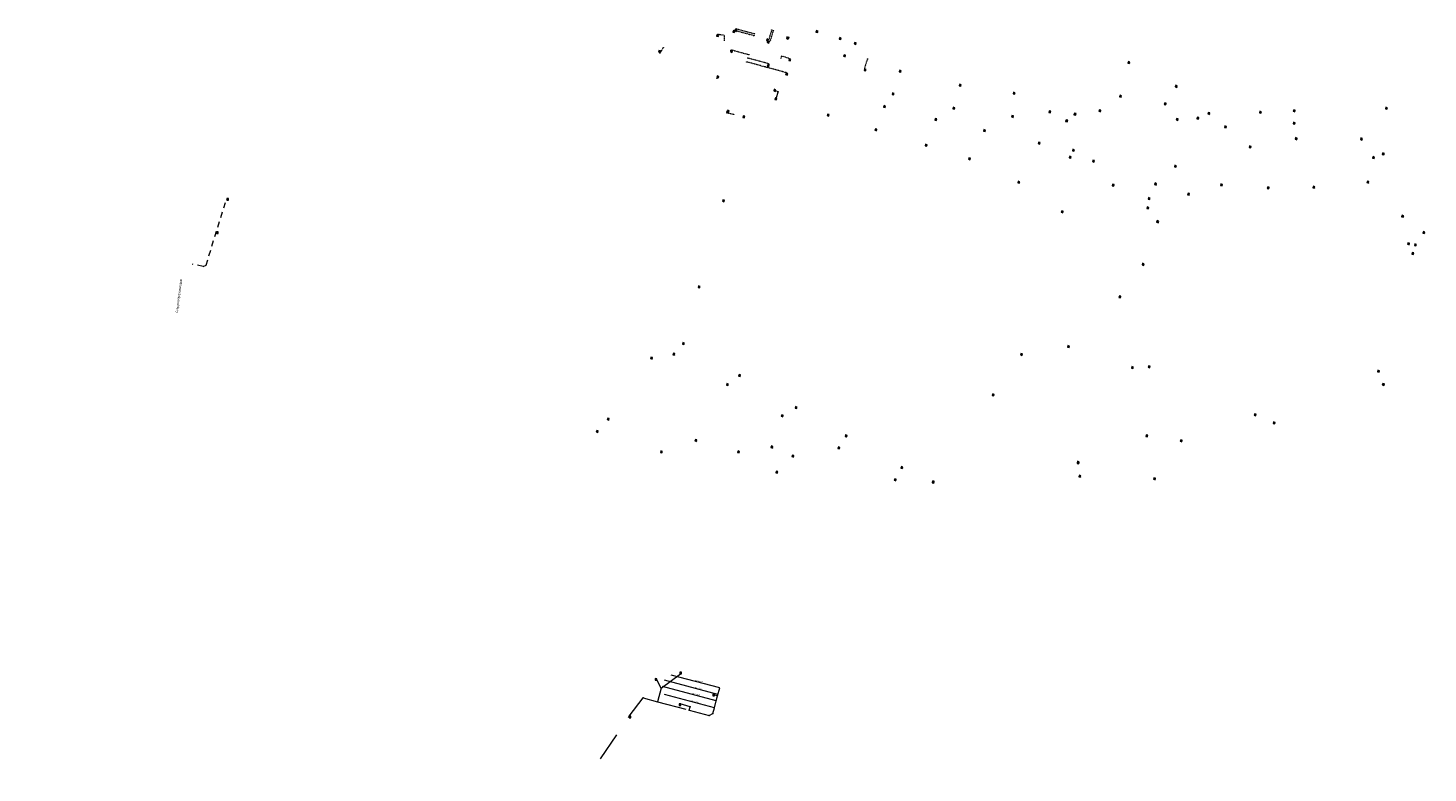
# Model space of a CAD drawing. Header units: inches. Extents: x 0 to 191500, y 0 to 342750.
# Tile 361 of 547: x 183852 to 184454, y 338209 to 338529. Entities that reach past the tile are written whole.
import ezdxf

# ---------------------------------------------------------------- set-up
doc = ezdxf.new("R2010")
doc.units = ezdxf.units.IN
doc.header["$MEASUREMENT"] = 0
doc.linetypes.add('RI-DRAINAGE', pattern=[19.2, 6, -1.8, 1.8, -1.8, 2.4, -1.8, 1.8, -1.8])
doc.linetypes.add('RI-HWA_KOLKAANSLUITING', pattern=[4.3, 2.5, -1.8])
doc.layers.get('0').update_dxf_attribs({"lineweight": 20})
for name, color, linetype, lineweight in [('ECW', 150, 'Continuous', 20), ('N-WE-RI-DRAINAGE-G', 90, 'RI-DRAINAGE', 20), ('N-WE-RI-HWA_KOLK-S', 150, 'Continuous', 20), ('N-WE-RI-HWA_KOLKAANSLUITING', 150, 'RI-HWA_KOLKAANSLUITING', 20), ('N-WE-RI-HWA_KOLKAANSLUITING_PP_125-G', 150, 'RI-HWA_KOLKAANSLUITING', 20), ('N-WE-RI-HWA_KOLKAANSLUITING_PP_160-G', 150, 'RI-HWA_KOLKAANSLUITING', 20), ('N-WE-RI-INLAAT', 7, 'Continuous', 20), ('Tekst algemeen', 7, 'Continuous', 20)]:
    doc.layers.add(name, color=color, linetype=linetype, lineweight=lineweight)
picture_1 = doc.add_image_def('image1.ecw', size_in_pixel=(220000, 285000))

# ---------------------------------------------------------------- blocks, each defined once
blk = doc.blocks.new('A$C2C270354')
h = blk.add_hatch(color=256)
h.dxf.hatch_style = 1
edge = h.paths.add_edge_path()
edge.add_arc((0, 0), 0.1, 0, 360)
blk.add_circle((0, 0), 0.1)

msp = doc.modelspace()

# ---------------------------------------------------------------- linework, layer by layer
at = {"layer": 'N-WE-RI-DRAINAGE-G', "ltscale": 5}
for p, q in [((184149.574, 338245.365, 39.087), (184128.69786, 338250.90919, 38.46181)), ((184148.05893, 338239.78207, 39.077), (184125.01539, 338245.91098, 38.61543)), ((184148.8083, 338242.58835, 39.105), (184125.83564, 338248.69301, 38.50759)), ((184147.277, 338236.834, 39.077), (184125.85189, 338242.53676, 38.75548))]:
    msp.add_line(p, q, dxfattribs=at)
at = {"layer": 'N-WE-RI-HWA_KOLK-S'}
for p, q in [((184148.47565, 338526.01159), (184148.26833, 338525.34671)), ((184148.26833, 338525.34671), (184149.14053, 338525.80427)), ((184148.47565, 338526.01159), (184148.93321, 338525.13939)), ((184149.14053, 338525.80427), (184148.47565, 338526.01159)), ((184148.93321, 338525.13939), (184149.14053, 338525.80427)), ((184155.46725, 338527.72799), (184155.25993, 338527.06311)), ((184155.25993, 338527.06311), (184156.13213, 338527.52068)), ((184155.25993, 338527.06311), (184155.92481, 338526.85579)), ((184155.46725, 338527.72799), (184155.92481, 338526.85579)), ((184156.13213, 338527.52068), (184155.46725, 338527.72799)), ((184155.92481, 338526.85579), (184156.13213, 338527.52068)), ((184156.25729, 338528.22928), (184156.04998, 338527.5644)), ((184156.04998, 338527.5644), (184156.92218, 338528.02197)), ((184156.04998, 338527.5644), (184156.71486, 338527.35708)), ((184156.25729, 338528.22928), (184156.71486, 338527.35708)), ((184156.92218, 338528.02197), (184156.25729, 338528.22928)), ((184156.71486, 338527.35708), (184156.92218, 338528.02197)), ((184191.16282, 338527.73293), (184190.9555, 338527.06804)), ((184190.9555, 338527.06804), (184191.8277, 338527.52561)), ((184190.9555, 338527.06804), (184191.62038, 338526.86073)), ((184191.16282, 338527.73293), (184191.62038, 338526.86073)), ((184191.8277, 338527.52561), (184191.16282, 338527.73293)), ((184191.62038, 338526.86073), (184191.8277, 338527.52561)), ((184148.26833, 338525.34671), (184148.93321, 338525.13939)), ((184169.93896, 338524.12821), (184169.73164, 338523.46333)), ((184169.73164, 338523.46333), (184170.60384, 338523.92089)), ((184169.73164, 338523.46333), (184170.39652, 338523.25601)), ((184169.93896, 338524.12821), (184170.39652, 338523.25601)), ((184170.60384, 338523.92089), (184169.93896, 338524.12821)), ((184170.23926, 338523.25461), (184170.03194, 338522.58973)), ((184170.03194, 338522.58973), (184170.90414, 338523.04729)), ((184170.03194, 338522.58973), (184170.69682, 338522.38241)), ((184170.23926, 338523.25461), (184170.69682, 338522.38241)), ((184170.90414, 338523.04729), (184170.23926, 338523.25461)), ((184170.39652, 338523.25601), (184170.60384, 338523.92089)), ((184170.69682, 338522.38241), (184170.90414, 338523.04729)), ((184178.45914, 338524.97887), (184178.25182, 338524.31399)), ((184178.25182, 338524.31399), (184179.12402, 338524.77155)), ((184178.25182, 338524.31399), (184178.9167, 338524.10667)), ((184178.45914, 338524.97887), (184178.9167, 338524.10667)), ((184179.12402, 338524.77155), (184178.45914, 338524.97887)), ((184178.9167, 338524.10667), (184179.12402, 338524.77155)), ((184201.17006, 338524.73438), (184200.96274, 338524.06949)), ((184200.96274, 338524.06949), (184201.83494, 338524.52706)), ((184200.96274, 338524.06949), (184201.62762, 338523.86217)), ((184201.17006, 338524.73438), (184201.62762, 338523.86217)), ((184201.83494, 338524.52706), (184201.17006, 338524.73438)), ((184201.62762, 338523.86217), (184201.83494, 338524.52706)), ((184207.57453, 338522.66874), (184207.36721, 338522.00386)), ((184207.36721, 338522.00386), (184208.23941, 338522.46142)), ((184207.36721, 338522.00386), (184208.03209, 338521.79654)), ((184207.57453, 338522.66874), (184208.03209, 338521.79654)), ((184208.23941, 338522.46142), (184207.57453, 338522.66874)), ((184208.03209, 338521.79654), (184208.23941, 338522.46142)), ((184123.43638, 338519.23415), (184123.22906, 338518.56927)), ((184123.22906, 338518.56927), (184124.10126, 338519.02683)), ((184123.22906, 338518.56927), (184123.89394, 338518.36195)), ((184123.43638, 338519.23415), (184123.89394, 338518.36195)), ((184124.10126, 338519.02683), (184123.43638, 338519.23415)), ((184123.89394, 338518.36195), (184124.10126, 338519.02683)), ((184154.40346, 338519.22958), (184154.19615, 338518.5647)), ((184154.19615, 338518.5647), (184155.06835, 338519.02227)), ((184154.19615, 338518.5647), (184154.86103, 338518.35738)), ((184154.40346, 338519.22958), (184154.86103, 338518.35738)), ((184155.06835, 338519.02227), (184154.40346, 338519.22958)), ((184154.86103, 338518.35738), (184155.06835, 338519.02227)), ((184179.47108, 338515.53404), (184179.26376, 338514.86915)), ((184179.26376, 338514.86915), (184180.13596, 338515.32672)), ((184179.26376, 338514.86915), (184179.92864, 338514.66184)), ((184179.47108, 338515.53404), (184179.92864, 338514.66184)), ((184180.13596, 338515.32672), (184179.47108, 338515.53404)), ((184179.92864, 338514.66184), (184180.13596, 338515.32672)), ((184203.00651, 338517.36293), (184202.79919, 338516.69805)), ((184202.79919, 338516.69805), (184203.67139, 338517.15561)), ((184202.79919, 338516.69805), (184203.46407, 338516.49073)), ((184203.00651, 338517.36293), (184203.46407, 338516.49073)), ((184203.67139, 338517.15561), (184203.00651, 338517.36293)), ((184203.46407, 338516.49073), (184203.67139, 338517.15561)), ((184325.17543, 338514.43177), (184324.96811, 338513.76688)), ((184324.96811, 338513.76688), (184325.84032, 338514.22445)), ((184324.96811, 338513.76688), (184325.633, 338513.55956)), ((184325.17543, 338514.43177), (184325.633, 338513.55956)), ((184325.84032, 338514.22445), (184325.17543, 338514.43177)), ((184325.633, 338513.55956), (184325.84032, 338514.22445)), ((184148.54078, 338508.23236), (184148.33346, 338507.56748)), ((184148.33346, 338507.56748), (184149.20566, 338508.02504)), ((184148.54078, 338508.23236), (184148.99834, 338507.36016)), ((184149.20566, 338508.02504), (184148.54078, 338508.23236)), ((184148.99834, 338507.36016), (184149.20566, 338508.02504)), ((184170.11924, 338512.96903), (184169.91192, 338512.30415)), ((184169.91192, 338512.30415), (184170.78412, 338512.76171)), ((184169.91192, 338512.30415), (184170.57681, 338512.09683)), ((184170.11924, 338512.96903), (184170.57681, 338512.09683)), ((184170.78412, 338512.76171), (184170.11924, 338512.96903)), ((184170.57681, 338512.09683), (184170.78412, 338512.76171)), ((184178.11974, 338509.47371), (184177.91243, 338508.80883)), ((184177.91243, 338508.80883), (184178.78463, 338509.26639)), ((184177.91243, 338508.80883), (184178.57731, 338508.60151)), ((184178.11974, 338509.47371), (184178.57731, 338508.60151)), ((184178.78463, 338509.26639), (184178.11974, 338509.47371)), ((184178.57731, 338508.60151), (184178.78463, 338509.26639)), ((184211.8157, 338511.26439), (184211.60838, 338510.5995)), ((184211.60838, 338510.5995), (184212.48058, 338511.05707)), ((184211.60838, 338510.5995), (184212.27326, 338510.39219)), ((184211.8157, 338511.26439), (184212.27326, 338510.39219)), ((184212.48058, 338511.05707), (184211.8157, 338511.26439)), ((184212.27326, 338510.39219), (184212.48058, 338511.05707)), ((184226.95869, 338510.70099), (184226.75137, 338510.03611)), ((184226.75137, 338510.03611), (184227.62357, 338510.49367)), ((184226.75137, 338510.03611), (184227.41625, 338509.82879)), ((184226.95869, 338510.70099), (184227.41625, 338509.82879)), ((184227.62357, 338510.49367), (184226.95869, 338510.70099)), ((184227.41625, 338509.82879), (184227.62357, 338510.49367)), ((184148.33346, 338507.56748), (184148.99834, 338507.36016)), ((184172.99928, 338502.49515), (184172.79196, 338501.83027)), ((184172.79196, 338501.83027), (184173.66416, 338502.28783)), ((184172.79196, 338501.83027), (184173.45684, 338501.62295)), ((184172.99928, 338502.49515), (184173.45684, 338501.62295)), ((184173.66416, 338502.28783), (184172.99928, 338502.49515)), ((184173.45684, 338501.62295), (184173.66416, 338502.28783)), ((184252.69694, 338504.67824), (184252.48963, 338504.01336)), ((184252.48963, 338504.01336), (184253.36183, 338504.47092)), ((184252.48963, 338504.01336), (184253.15451, 338503.80604)), ((184252.69694, 338504.67824), (184253.15451, 338503.80604)), ((184253.36183, 338504.47092), (184252.69694, 338504.67824)), ((184253.15451, 338503.80604), (184253.36183, 338504.47092)), ((184345.53083, 338504.20958), (184345.32351, 338503.54469)), ((184345.32351, 338503.54469), (184346.19571, 338504.00226)), ((184345.32351, 338503.54469), (184345.98839, 338503.33738)), ((184345.53083, 338504.20958), (184345.98839, 338503.33738)), ((184346.19571, 338504.00226), (184345.53083, 338504.20958)), ((184345.98839, 338503.33738), (184346.19571, 338504.00226)), ((184173.50645, 338498.81043), (184173.29913, 338498.14554)), ((184173.29913, 338498.14554), (184174.17133, 338498.60311)), ((184173.29913, 338498.14554), (184173.96401, 338497.93823)), ((184173.50645, 338498.81043), (184173.96401, 338497.93823)), ((184174.17133, 338498.60311), (184173.50645, 338498.81043)), ((184173.96401, 338497.93823), (184174.17133, 338498.60311)), ((184223.838, 338500.9756), (184223.63068, 338500.31071)), ((184223.63068, 338500.31071), (184224.50288, 338500.76828)), ((184223.63068, 338500.31071), (184224.29556, 338500.1034)), ((184223.838, 338500.9756), (184224.29556, 338500.1034)), ((184224.50288, 338500.76828), (184223.838, 338500.9756)), ((184224.29556, 338500.1034), (184224.50288, 338500.76828)), ((184275.83907, 338501.26134), (184275.63176, 338500.59646)), ((184275.63176, 338500.59646), (184276.50396, 338501.05402)), ((184275.63176, 338500.59646), (184276.29664, 338500.38914)), ((184275.83907, 338501.26134), (184276.29664, 338500.38914)), ((184276.50396, 338501.05402), (184275.83907, 338501.26134)), ((184276.29664, 338500.38914), (184276.50396, 338501.05402)), ((184321.63374, 338499.94167), (184321.42642, 338499.27679)), ((184321.42642, 338499.27679), (184322.29862, 338499.73435)), ((184321.42642, 338499.27679), (184322.0913, 338499.06947)), ((184321.63374, 338499.94167), (184322.0913, 338499.06947)), ((184322.29862, 338499.73435), (184321.63374, 338499.94167)), ((184322.0913, 338499.06947), (184322.29862, 338499.73435)), ((184340.80091, 338496.70278), (184340.5936, 338496.0379)), ((184340.5936, 338496.0379), (184341.4658, 338496.49546)), ((184340.5936, 338496.0379), (184341.25848, 338495.83058)), ((184340.80091, 338496.70278), (184341.25848, 338495.83058)), ((184341.4658, 338496.49546), (184340.80091, 338496.70278)), ((184341.25848, 338495.83058), (184341.4658, 338496.49546)), ((184153.01709, 338493.48392), (184152.80977, 338492.81903)), ((184152.80977, 338492.81903), (184153.68197, 338493.2766)), ((184152.80977, 338492.81903), (184153.47466, 338492.61172)), ((184153.01709, 338493.48392), (184153.47466, 338492.61172)), ((184153.68197, 338493.2766), (184153.01709, 338493.48392)), ((184153.47466, 338492.61172), (184153.68197, 338493.2766)), ((184159.70348, 338491.10994), (184159.49616, 338490.44506)), ((184159.49616, 338490.44506), (184160.36837, 338490.90263)), ((184159.49616, 338490.44506), (184160.16105, 338490.23774)), ((184159.70348, 338491.10994), (184160.16105, 338490.23774)), ((184160.36837, 338490.90263), (184159.70348, 338491.10994)), ((184160.16105, 338490.23774), (184160.36837, 338490.90263)), ((184195.90267, 338491.85572), (184195.69536, 338491.19083)), ((184195.69536, 338491.19083), (184196.56756, 338491.6484)), ((184195.69536, 338491.19083), (184196.36024, 338490.98352)), ((184195.90267, 338491.85572), (184196.36024, 338490.98352)), ((184196.56756, 338491.6484), (184195.90267, 338491.85572)), ((184196.36024, 338490.98352), (184196.56756, 338491.6484)), ((184220.1856, 338495.48553), (184219.97828, 338494.82065)), ((184219.97828, 338494.82065), (184220.85048, 338495.27821)), ((184219.97828, 338494.82065), (184220.64316, 338494.61333)), ((184220.1856, 338495.48553), (184220.64316, 338494.61333)), ((184220.85048, 338495.27821), (184220.1856, 338495.48553)), ((184220.64316, 338494.61333), (184220.85048, 338495.27821)), ((184242.1812, 338489.97692), (184241.97388, 338489.31204)), ((184241.97388, 338489.31204), (184242.84608, 338489.7696)), ((184242.1812, 338489.97692), (184242.63876, 338489.10472)), ((184242.84608, 338489.7696), (184242.1812, 338489.97692)), ((184242.63876, 338489.10472), (184242.84608, 338489.7696)), ((184249.96342, 338494.78394), (184249.7561, 338494.11905)), ((184249.7561, 338494.11905), (184250.6283, 338494.57662)), ((184249.7561, 338494.11905), (184250.42099, 338493.91174)), ((184249.96342, 338494.78394), (184250.42099, 338493.91174)), ((184250.6283, 338494.57662), (184249.96342, 338494.78394)), ((184250.42099, 338493.91174), (184250.6283, 338494.57662)), ((184275.16053, 338491.26951), (184274.95321, 338490.60463)), ((184274.95321, 338490.60463), (184275.82541, 338491.06219)), ((184274.95321, 338490.60463), (184275.61809, 338490.39731)), ((184275.16053, 338491.26951), (184275.61809, 338490.39731)), ((184275.82541, 338491.06219), (184275.16053, 338491.26951)), ((184275.61809, 338490.39731), (184275.82541, 338491.06219)), ((184291.15004, 338493.26844), (184290.94272, 338492.60356)), ((184290.94272, 338492.60356), (184291.81492, 338493.06112)), ((184290.94272, 338492.60356), (184291.6076, 338492.39624)), ((184291.15004, 338493.26844), (184291.6076, 338492.39624)), ((184291.81492, 338493.06112), (184291.15004, 338493.26844)), ((184291.6076, 338492.39624), (184291.81492, 338493.06112)), ((184302.02978, 338492.26966), (184301.82246, 338491.60478)), ((184301.82246, 338491.60478), (184302.69467, 338492.06235)), ((184301.82246, 338491.60478), (184302.48735, 338491.39746)), ((184302.02978, 338492.26966), (184302.48735, 338491.39746)), ((184302.69467, 338492.06235), (184302.02978, 338492.26966)), ((184302.48735, 338491.39746), (184302.69467, 338492.06235)), ((184312.69215, 338493.71295), (184312.48483, 338493.04806)), ((184312.48483, 338493.04806), (184313.35703, 338493.50563)), ((184312.48483, 338493.04806), (184313.14971, 338492.84075)), ((184312.69215, 338493.71295), (184313.14971, 338492.84075)), ((184313.35703, 338493.50563), (184312.69215, 338493.71295)), ((184313.14971, 338492.84075), (184313.35703, 338493.50563)), ((184345.93521, 338490.01847), (184345.72789, 338489.35359)), ((184345.72789, 338489.35359), (184346.60009, 338489.81115)), ((184345.93521, 338490.01847), (184346.39277, 338489.14627)), ((184346.60009, 338489.81115), (184345.93521, 338490.01847)), ((184346.39277, 338489.14627), (184346.60009, 338489.81115)), ((184354.81734, 338490.53921), (184354.61003, 338489.87433)), ((184354.61003, 338489.87433), (184355.48223, 338490.33189)), ((184354.61003, 338489.87433), (184355.27491, 338489.66701)), ((184354.81734, 338490.53921), (184355.27491, 338489.66701)), ((184355.48223, 338490.33189), (184354.81734, 338490.53921)), ((184355.27491, 338489.66701), (184355.48223, 338490.33189)), ((184359.52387, 338492.58701), (184359.31655, 338491.92213)), ((184359.31655, 338491.92213), (184360.18875, 338492.37969)), ((184359.31655, 338491.92213), (184359.98143, 338491.71481)), ((184359.52387, 338492.58701), (184359.98143, 338491.71481)), ((184360.18875, 338492.37969), (184359.52387, 338492.58701)), ((184359.98143, 338491.71481), (184360.18875, 338492.37969)), ((184381.672, 338493.09236), (184381.46468, 338492.42748)), ((184381.46468, 338492.42748), (184382.33688, 338492.88504)), ((184381.46468, 338492.42748), (184382.12956, 338492.22016)), ((184381.672, 338493.09236), (184382.12956, 338492.22016)), ((184382.33688, 338492.88504), (184381.672, 338493.09236)), ((184382.12956, 338492.22016), (184382.33688, 338492.88504)), ((184396.21916, 338493.71566), (184396.01184, 338493.05077)), ((184396.01184, 338493.05077), (184396.88404, 338493.50834)), ((184396.01184, 338493.05077), (184396.67672, 338492.84345)), ((184396.21916, 338493.71566), (184396.67672, 338492.84345)), ((184396.88404, 338493.50834), (184396.21916, 338493.71566)), ((184396.67672, 338492.84345), (184396.88404, 338493.50834)), ((184435.84243, 338494.80456), (184435.63512, 338494.13967)), ((184435.63512, 338494.13967), (184436.50732, 338494.59724)), ((184435.63512, 338494.13967), (184436.3, 338493.93235)), ((184435.84243, 338494.80456), (184436.3, 338493.93235)), ((184436.50732, 338494.59724), (184435.84243, 338494.80456)), ((184436.3, 338493.93235), (184436.50732, 338494.59724)), ((184216.46907, 338485.56047), (184216.26175, 338484.89559)), ((184216.26175, 338484.89559), (184217.13395, 338485.35316)), ((184216.26175, 338484.89559), (184216.92663, 338484.68827)), ((184216.46907, 338485.56047), (184216.92663, 338484.68827)), ((184217.13395, 338485.35316), (184216.46907, 338485.56047)), ((184216.92663, 338484.68827), (184217.13395, 338485.35316)), ((184241.97388, 338489.31204), (184242.63876, 338489.10472)), ((184263.12598, 338485.21458), (184262.91867, 338484.5497)), ((184262.91867, 338484.5497), (184263.79087, 338485.00726)), ((184262.91867, 338484.5497), (184263.58355, 338484.34238)), ((184263.12598, 338485.21458), (184263.58355, 338484.34238)), ((184263.79087, 338485.00726), (184263.12598, 338485.21458)), ((184263.58355, 338484.34238), (184263.79087, 338485.00726)), ((184298.44705, 338489.38958), (184298.23973, 338488.7247)), ((184298.23973, 338488.7247), (184299.11193, 338489.18226)), ((184298.23973, 338488.7247), (184298.90461, 338488.51738)), ((184298.44705, 338489.38958), (184298.90461, 338488.51738)), ((184299.11193, 338489.18226), (184298.44705, 338489.38958)), ((184298.90461, 338488.51738), (184299.11193, 338489.18226)), ((184345.72789, 338489.35359), (184346.39277, 338489.14627)), ((184366.68638, 338486.76618), (184366.47906, 338486.1013)), ((184366.47906, 338486.1013), (184367.35126, 338486.55886)), ((184366.47906, 338486.1013), (184367.14395, 338485.89398)), ((184366.68638, 338486.76618), (184367.14395, 338485.89398)), ((184367.35126, 338486.55886), (184366.68638, 338486.76618)), ((184367.14395, 338485.89398), (184367.35126, 338486.55886)), ((184396.19579, 338488.34566), (184395.98847, 338487.68078)), ((184395.98847, 338487.68078), (184396.86067, 338488.13834)), ((184395.98847, 338487.68078), (184396.65335, 338487.47346)), ((184396.19579, 338488.34566), (184396.65335, 338487.47346)), ((184396.86067, 338488.13834), (184396.19579, 338488.34566)), ((184396.65335, 338487.47346), (184396.86067, 338488.13834)), ((184238.08338, 338478.90796), (184237.87606, 338478.24308)), ((184237.87606, 338478.24308), (184238.74826, 338478.70065)), ((184237.87606, 338478.24308), (184238.54094, 338478.03576)), ((184238.08338, 338478.90796), (184238.54094, 338478.03576)), ((184238.74826, 338478.70065), (184238.08338, 338478.90796)), ((184238.54094, 338478.03576), (184238.74826, 338478.70065)), ((184286.60261, 338479.8206), (184286.39529, 338479.15571)), ((184286.39529, 338479.15571), (184287.26749, 338479.61328)), ((184286.39529, 338479.15571), (184287.06017, 338478.9484)), ((184286.60261, 338479.8206), (184287.06017, 338478.9484)), ((184287.26749, 338479.61328), (184286.60261, 338479.8206)), ((184287.06017, 338478.9484), (184287.26749, 338479.61328)), ((184377.2982, 338478.18548), (184377.09088, 338477.5206)), ((184377.09088, 338477.5206), (184377.96308, 338477.97816)), ((184377.2982, 338478.18548), (184377.75576, 338477.31328)), ((184377.96308, 338477.97816), (184377.2982, 338478.18548)), ((184377.75576, 338477.31328), (184377.96308, 338477.97816)), ((184397.0541, 338481.73044), (184396.84678, 338481.06556)), ((184396.84678, 338481.06556), (184397.71898, 338481.52312)), ((184396.84678, 338481.06556), (184397.51166, 338480.85824)), ((184397.0541, 338481.73044), (184397.51166, 338480.85824)), ((184397.71898, 338481.52312), (184397.0541, 338481.73044)), ((184397.51166, 338480.85824), (184397.71898, 338481.52312)), ((184425.07007, 338481.5913), (184424.86275, 338480.92642)), ((184424.86275, 338480.92642), (184425.73495, 338481.38398)), ((184424.86275, 338480.92642), (184425.52763, 338480.7191)), ((184425.07007, 338481.5913), (184425.52763, 338480.7191)), ((184425.73495, 338481.38398), (184425.07007, 338481.5913)), ((184425.52763, 338480.7191), (184425.73495, 338481.38398)), ((184256.6599, 338473.11123), (184256.45258, 338472.44635)), ((184256.45258, 338472.44635), (184257.32478, 338472.90391)), ((184256.45258, 338472.44635), (184257.11746, 338472.23903)), ((184256.6599, 338473.11123), (184257.11746, 338472.23903)), ((184257.32478, 338472.90391), (184256.6599, 338473.11123)), ((184257.11746, 338472.23903), (184257.32478, 338472.90391)), ((184299.96906, 338473.72419), (184299.76174, 338473.05931)), ((184299.76174, 338473.05931), (184300.63394, 338473.51687)), ((184299.76174, 338473.05931), (184300.42662, 338472.85199)), ((184299.96906, 338473.72419), (184300.42662, 338472.85199)), ((184300.63394, 338473.51687), (184299.96906, 338473.72419)), ((184300.42662, 338472.85199), (184300.63394, 338473.51687)), ((184301.31883, 338476.74485), (184301.11151, 338476.07996)), ((184301.11151, 338476.07996), (184301.98371, 338476.53753)), ((184301.11151, 338476.07996), (184301.77639, 338475.87264)), ((184301.31883, 338476.74485), (184301.77639, 338475.87264)), ((184301.98371, 338476.53753), (184301.31883, 338476.74485)), ((184301.77639, 338475.87264), (184301.98371, 338476.53753)), ((184309.93065, 338472.12465), (184309.72333, 338471.45977)), ((184309.72333, 338471.45977), (184310.59553, 338471.91733)), ((184309.93065, 338472.12465), (184310.38821, 338471.25245)), ((184310.59553, 338471.91733), (184309.93065, 338472.12465)), ((184310.38821, 338471.25245), (184310.59553, 338471.91733)), ((184377.09088, 338477.5206), (184377.75576, 338477.31328)), ((184430.34003, 338473.61996), (184430.13272, 338472.95508)), ((184430.13272, 338472.95508), (184431.00492, 338473.41264)), ((184430.13272, 338472.95508), (184430.7976, 338472.74776)), ((184430.34003, 338473.61996), (184430.7976, 338472.74776)), ((184431.00492, 338473.41264), (184430.34003, 338473.61996)), ((184430.7976, 338472.74776), (184431.00492, 338473.41264)), ((184434.51443, 338475.18389), (184434.30711, 338474.51901)), ((184434.30711, 338474.51901), (184435.17931, 338474.97657)), ((184434.30711, 338474.51901), (184434.972, 338474.31169)), ((184434.51443, 338475.18389), (184434.972, 338474.31169)), ((184435.17931, 338474.97657), (184434.51443, 338475.18389)), ((184434.972, 338474.31169), (184435.17931, 338474.97657)), ((184309.72333, 338471.45977), (184310.38821, 338471.25245)), ((184345.15807, 338469.86067), (184344.95075, 338469.19579)), ((184344.95075, 338469.19579), (184345.82295, 338469.65335)), ((184344.95075, 338469.19579), (184345.61564, 338468.98847)), ((184345.15807, 338469.86067), (184345.61564, 338468.98847)), ((184345.82295, 338469.65335), (184345.15807, 338469.86067)), ((184345.61564, 338468.98847), (184345.82295, 338469.65335)), ((184277.85232, 338462.99483), (184277.645, 338462.32994)), ((184277.645, 338462.32994), (184278.5172, 338462.78751)), ((184277.645, 338462.32994), (184278.30988, 338462.12263)), ((184277.85232, 338462.99483), (184278.30988, 338462.12263)), ((184278.5172, 338462.78751), (184277.85232, 338462.99483)), ((184278.30988, 338462.12263), (184278.5172, 338462.78751)), ((184318.43401, 338461.76348), (184318.22669, 338461.0986)), ((184318.22669, 338461.0986), (184319.09889, 338461.55616)), ((184318.22669, 338461.0986), (184318.89157, 338460.89128)), ((184318.43401, 338461.76348), (184318.89157, 338460.89128)), ((184319.09889, 338461.55616), (184318.43401, 338461.76348)), ((184318.89157, 338460.89128), (184319.09889, 338461.55616)), ((184336.64813, 338462.25784), (184336.44082, 338461.59296)), ((184336.44082, 338461.59296), (184337.31302, 338462.05052)), ((184336.44082, 338461.59296), (184337.1057, 338461.38564)), ((184336.64813, 338462.25784), (184337.1057, 338461.38564)), ((184337.31302, 338462.05052), (184336.64813, 338462.25784)), ((184337.1057, 338461.38564), (184337.31302, 338462.05052)), ((184364.96303, 338461.83862), (184364.75571, 338461.17374)), ((184364.75571, 338461.17374), (184365.62791, 338461.6313)), ((184364.75571, 338461.17374), (184365.42059, 338460.96642)), ((184364.96303, 338461.83862), (184365.42059, 338460.96642)), ((184365.62791, 338461.6313), (184364.96303, 338461.83862)), ((184365.42059, 338460.96642), (184365.62791, 338461.6313)), ((184385.08771, 338460.59949), (184384.88039, 338459.93461)), ((184384.88039, 338459.93461), (184385.7526, 338460.39217)), ((184384.88039, 338459.93461), (184385.54528, 338459.72729)), ((184385.08771, 338460.59949), (184385.54528, 338459.72729)), ((184385.7526, 338460.39217), (184385.08771, 338460.59949)), ((184385.54528, 338459.72729), (184385.7526, 338460.39217)), ((184404.71178, 338460.87249), (184404.50446, 338460.20761)), ((184404.50446, 338460.20761), (184405.37667, 338460.66517)), ((184404.50446, 338460.20761), (184405.16935, 338460.00029)), ((184404.71178, 338460.87249), (184405.16935, 338460.00029)), ((184405.37667, 338460.66517), (184404.71178, 338460.87249)), ((184405.16935, 338460.00029), (184405.37667, 338460.66517)), ((184427.87135, 338463.09259), (184427.66403, 338462.4277)), ((184427.66403, 338462.4277), (184428.53623, 338462.88527)), ((184427.66403, 338462.4277), (184428.32891, 338462.22039)), ((184427.87135, 338463.09259), (184428.32891, 338462.22039)), ((184428.53623, 338462.88527), (184427.87135, 338463.09259)), ((184428.32891, 338462.22039), (184428.53623, 338462.88527)), ((183937.85009, 338455.58648), (183937.84859, 338454.89003)), ((183937.84859, 338454.89003), (183938.54654, 338455.58499)), ((183937.84859, 338454.89003), (183938.54504, 338454.88854)), ((183937.85009, 338455.58648), (183938.54504, 338454.88854)), ((183938.54654, 338455.58499), (183937.85009, 338455.58648)), ((183938.54504, 338454.88854), (183938.54654, 338455.58499)), ((184150.92029, 338455.06518), (184150.71298, 338454.4003)), ((184150.71298, 338454.4003), (184151.58518, 338454.85786)), ((184150.71298, 338454.4003), (184151.37786, 338454.19298)), ((184150.92029, 338455.06518), (184151.37786, 338454.19298)), ((184151.58518, 338454.85786), (184150.92029, 338455.06518)), ((184151.37786, 338454.19298), (184151.58518, 338454.85786)), ((184333.87154, 338455.99555), (184333.66422, 338455.33066)), ((184333.66422, 338455.33066), (184334.53642, 338455.78823)), ((184333.66422, 338455.33066), (184334.3291, 338455.12335)), ((184333.87154, 338455.99555), (184334.3291, 338455.12335)), ((184334.53642, 338455.78823), (184333.87154, 338455.99555)), ((184334.3291, 338455.12335), (184334.53642, 338455.78823)), ((184350.84302, 338457.90222), (184350.63571, 338457.23734)), ((184350.63571, 338457.23734), (184351.50791, 338457.6949)), ((184350.63571, 338457.23734), (184351.30059, 338457.03002)), ((184350.84302, 338457.90222), (184351.30059, 338457.03002)), ((184351.50791, 338457.6949), (184350.84302, 338457.90222)), ((184351.30059, 338457.03002), (184351.50791, 338457.6949)), ((184296.5291, 338450.36607), (184296.32178, 338449.70118)), ((184296.32178, 338449.70118), (184297.19398, 338450.15875)), ((184296.32178, 338449.70118), (184296.98667, 338449.49386)), ((184296.5291, 338450.36607), (184296.98667, 338449.49386)), ((184297.19398, 338450.15875), (184296.5291, 338450.36607)), ((184296.98667, 338449.49386), (184297.19398, 338450.15875)), ((184333.31252, 338451.98269), (184333.1052, 338451.31781)), ((184333.1052, 338451.31781), (184333.9774, 338451.77537)), ((184333.1052, 338451.31781), (184333.77008, 338451.11049)), ((184333.31252, 338451.98269), (184333.77008, 338451.11049)), ((184333.9774, 338451.77537), (184333.31252, 338451.98269)), ((184333.77008, 338451.11049), (184333.9774, 338451.77537)), ((184442.8266, 338448.38477), (184442.61928, 338447.71989)), ((184442.61928, 338447.71989), (184443.49148, 338448.17745)), ((184442.61928, 338447.71989), (184443.28416, 338447.51257)), ((184442.8266, 338448.38477), (184443.28416, 338447.51257)), ((184443.49148, 338448.17745), (184442.8266, 338448.38477)), ((184443.28416, 338447.51257), (184443.49148, 338448.17745)), ((184337.55001, 338446.07561), (184337.34269, 338445.41073)), ((184337.34269, 338445.41073), (184338.21489, 338445.86829)), ((184337.34269, 338445.41073), (184338.00757, 338445.20341)), ((184337.55001, 338446.07561), (184338.00757, 338445.20341)), ((184338.21489, 338445.86829), (184337.55001, 338446.07561)), ((184338.00757, 338445.20341), (184338.21489, 338445.86829)), ((183933.41673, 338441.25648), (183933.41524, 338440.56003)), ((183933.41524, 338440.56003), (183934.11318, 338441.25499)), ((183933.41524, 338440.56003), (183934.11169, 338440.55853)), ((183933.41673, 338441.25648), (183934.11169, 338440.55853)), ((183934.11318, 338441.25499), (183933.41673, 338441.25648)), ((183934.11169, 338440.55853), (183934.11318, 338441.25499)), ((184445.34459, 338436.58813), (184445.13728, 338435.92325)), ((184445.13728, 338435.92325), (184446.00948, 338436.38081)), ((184445.13728, 338435.92325), (184445.80216, 338435.71593)), ((184445.34459, 338436.58813), (184445.80216, 338435.71593)), ((184446.00948, 338436.38081), (184445.34459, 338436.58813)), ((184445.80216, 338435.71593), (184446.00948, 338436.38081)), ((184448.27447, 338436.10838), (184448.06715, 338435.4435)), ((184448.06715, 338435.4435), (184448.93935, 338435.90107)), ((184448.27447, 338436.10838), (184448.73204, 338435.23618)), ((184448.93935, 338435.90107), (184448.27447, 338436.10838)), ((184448.73204, 338435.23618), (184448.93935, 338435.90107)), ((184451.96782, 338441.38144), (184451.7605, 338440.71656)), ((184451.7605, 338440.71656), (184452.6327, 338441.17412)), ((184451.7605, 338440.71656), (184452.42538, 338440.50924)), ((184451.96782, 338441.38144), (184452.42538, 338440.50924)), ((184452.6327, 338441.17412), (184451.96782, 338441.38144)), ((184452.42538, 338440.50924), (184452.6327, 338441.17412)), ((184447.14353, 338432.40667), (184446.93621, 338431.74179)), ((184446.93621, 338431.74179), (184447.80841, 338432.19935)), ((184446.93621, 338431.74179), (184447.60109, 338431.53447)), ((184447.14353, 338432.40667), (184447.60109, 338431.53447)), ((184447.80841, 338432.19935), (184447.14353, 338432.40667)), ((184447.60109, 338431.53447), (184447.80841, 338432.19935)), ((184448.06715, 338435.4435), (184448.73204, 338435.23618)), ((184331.25634, 338427.74721), (184331.04902, 338427.08233)), ((184331.04902, 338427.08233), (184331.92122, 338427.53989)), ((184331.04902, 338427.08233), (184331.7139, 338426.87501)), ((184331.25634, 338427.74721), (184331.7139, 338426.87501)), ((184331.92122, 338427.53989), (184331.25634, 338427.74721)), ((184331.7139, 338426.87501), (184331.92122, 338427.53989)), ((184140.50985, 338418.02383), (184140.30253, 338417.35895)), ((184140.30253, 338417.35895), (184141.17473, 338417.81652)), ((184140.50985, 338418.02383), (184140.96742, 338417.15163)), ((184141.17473, 338417.81652), (184140.50985, 338418.02383)), ((184140.96742, 338417.15163), (184141.17473, 338417.81652)), ((184140.30253, 338417.35895), (184140.96742, 338417.15163)), ((184321.34125, 338413.79044), (184321.13393, 338413.12556)), ((184321.13393, 338413.12556), (184322.00613, 338413.58312)), ((184321.13393, 338413.12556), (184321.79882, 338412.91824)), ((184321.34125, 338413.79044), (184321.79882, 338412.91824)), ((184322.00613, 338413.58312), (184321.34125, 338413.79044)), ((184321.79882, 338412.91824), (184322.00613, 338413.58312)), ((184133.74965, 338393.69256), (184133.54233, 338393.02767)), ((184133.54233, 338393.02767), (184134.41453, 338393.48524)), ((184133.74965, 338393.69256), (184134.20721, 338392.82036)), ((184134.41453, 338393.48524), (184133.74965, 338393.69256)), ((184134.20721, 338392.82036), (184134.41453, 338393.48524)), ((184120.03106, 338387.46505), (184119.82374, 338386.80017)), ((184120.03106, 338387.46505), (184120.48863, 338386.59285)), ((184120.69594, 338387.25773), (184120.03106, 338387.46505)), ((184129.67349, 338389.1576), (184129.46618, 338388.49271)), ((184129.46618, 338388.49271), (184130.33838, 338388.95028)), ((184129.46618, 338388.49271), (184130.13106, 338388.2854)), ((184129.67349, 338389.1576), (184130.13106, 338388.2854)), ((184130.33838, 338388.95028), (184129.67349, 338389.1576)), ((184130.13106, 338388.2854), (184130.33838, 338388.95028)), ((184133.54233, 338393.02767), (184134.20721, 338392.82036)), ((184278.99547, 338389.04853), (184278.78815, 338388.38365)), ((184278.78815, 338388.38365), (184279.66035, 338388.84121)), ((184278.78815, 338388.38365), (184279.45303, 338388.17633)), ((184278.99547, 338389.04853), (184279.45303, 338388.17633)), ((184279.66035, 338388.84121), (184278.99547, 338389.04853)), ((184279.45303, 338388.17633), (184279.66035, 338388.84121)), ((184299.23733, 338392.41537), (184299.03001, 338391.75049)), ((184299.03001, 338391.75049), (184299.90221, 338392.20805)), ((184299.03001, 338391.75049), (184299.69489, 338391.54317)), ((184299.23733, 338392.41537), (184299.69489, 338391.54317)), ((184299.90221, 338392.20805), (184299.23733, 338392.41537)), ((184299.69489, 338391.54317), (184299.90221, 338392.20805)), ((184119.82374, 338386.80017), (184120.69594, 338387.25773)), ((184119.82374, 338386.80017), (184120.48863, 338386.59285)), ((184120.48863, 338386.59285), (184120.69594, 338387.25773)), ((184326.69103, 338383.39937), (184326.48371, 338382.73449)), ((184326.48371, 338382.73449), (184327.35591, 338383.19206)), ((184326.48371, 338382.73449), (184327.1486, 338382.52717)), ((184326.69103, 338383.39937), (184327.1486, 338382.52717)), ((184327.35591, 338383.19206), (184326.69103, 338383.39937)), ((184327.1486, 338382.52717), (184327.35591, 338383.19206)), ((184333.83512, 338383.75755), (184333.62781, 338383.09267)), ((184333.62781, 338383.09267), (184334.50001, 338383.55023)), ((184333.62781, 338383.09267), (184334.29269, 338382.88535)), ((184333.83512, 338383.75755), (184334.29269, 338382.88535)), ((184334.50001, 338383.55023), (184333.83512, 338383.75755)), ((184334.29269, 338382.88535), (184334.50001, 338383.55023)), ((184432.43264, 338381.82842), (184432.22532, 338381.16354)), ((184432.22532, 338381.16354), (184433.09752, 338381.6211)), ((184432.43264, 338381.82842), (184432.8902, 338380.95622)), ((184433.09752, 338381.6211), (184432.43264, 338381.82842)), ((184432.8902, 338380.95622), (184433.09752, 338381.6211)), ((184152.64317, 338376.10674), (184152.43585, 338375.44186)), ((184152.43585, 338375.44186), (184153.30805, 338375.89942)), ((184152.43585, 338375.44186), (184153.10073, 338375.23454)), ((184152.64317, 338376.10674), (184153.10073, 338375.23454)), ((184153.30805, 338375.89942), (184152.64317, 338376.10674)), ((184153.10073, 338375.23454), (184153.30805, 338375.89942)), ((184157.91316, 338380.0124), (184157.70585, 338379.34751)), ((184157.70585, 338379.34751), (184158.57805, 338379.80508)), ((184157.70585, 338379.34751), (184158.37073, 338379.1402)), ((184157.91316, 338380.0124), (184158.37073, 338379.1402)), ((184158.57805, 338379.80508), (184157.91316, 338380.0124)), ((184158.37073, 338379.1402), (184158.57805, 338379.80508)), ((184432.22532, 338381.16354), (184432.8902, 338380.95622)), ((184434.51119, 338376.15489), (184434.30387, 338375.49001)), ((184434.30387, 338375.49001), (184435.17607, 338375.94757)), ((184434.30387, 338375.49001), (184434.96875, 338375.28269)), ((184434.51119, 338376.15489), (184434.96875, 338375.28269)), ((184435.17607, 338375.94757), (184434.51119, 338376.15489)), ((184434.96875, 338375.28269), (184435.17607, 338375.94757)), ((184266.90904, 338371.65061), (184266.70172, 338370.98573)), ((184266.70172, 338370.98573), (184267.57392, 338371.44329)), ((184266.70172, 338370.98573), (184267.3666, 338370.77841)), ((184266.90904, 338371.65061), (184267.3666, 338370.77841)), ((184267.57392, 338371.44329), (184266.90904, 338371.65061)), ((184267.3666, 338370.77841), (184267.57392, 338371.44329)), ((184182.14665, 338366.22022), (184181.93933, 338365.55534)), ((184181.93933, 338365.55534), (184182.81153, 338366.0129)), ((184181.93933, 338365.55534), (184182.60421, 338365.34802)), ((184182.14665, 338366.22022), (184182.60421, 338365.34802)), ((184182.81153, 338366.0129), (184182.14665, 338366.22022)), ((184182.60421, 338365.34802), (184182.81153, 338366.0129)), ((184101.45139, 338361.27179), (184101.24407, 338360.60691)), ((184101.24407, 338360.60691), (184102.11627, 338361.06447)), ((184101.24407, 338360.60691), (184101.90895, 338360.39959)), ((184101.45139, 338361.27179), (184101.90895, 338360.39959)), ((184102.11627, 338361.06447), (184101.45139, 338361.27179)), ((184101.90895, 338360.39959), (184102.11627, 338361.06447)), ((184176.25575, 338362.69272), (184176.04843, 338362.02784)), ((184176.04843, 338362.02784), (184176.92063, 338362.4854)), ((184176.04843, 338362.02784), (184176.71331, 338361.82052)), ((184176.25575, 338362.69272), (184176.71331, 338361.82052)), ((184176.92063, 338362.4854), (184176.25575, 338362.69272)), ((184176.71331, 338361.82052), (184176.92063, 338362.4854)), ((184379.41887, 338363.14693), (184379.21155, 338362.48205)), ((184379.21155, 338362.48205), (184380.08375, 338362.93961)), ((184379.21155, 338362.48205), (184379.87644, 338362.27473)), ((184379.41887, 338363.14693), (184379.87644, 338362.27473)), ((184380.08375, 338362.93961), (184379.41887, 338363.14693)), ((184379.87644, 338362.27473), (184380.08375, 338362.93961)), ((184387.60298, 338359.63685), (184387.39566, 338358.97197)), ((184387.39566, 338358.97197), (184388.26786, 338359.42953)), ((184387.39566, 338358.97197), (184388.06054, 338358.76465)), ((184387.60298, 338359.63685), (184388.06054, 338358.76465)), ((184388.26786, 338359.42953), (184387.60298, 338359.63685)), ((184388.06054, 338358.76465), (184388.26786, 338359.42953)), ((184096.72604, 338355.99799), (184096.51872, 338355.33311)), ((184096.51872, 338355.33311), (184097.39092, 338355.79067)), ((184096.51872, 338355.33311), (184097.1836, 338355.12579)), ((184096.72604, 338355.99799), (184097.1836, 338355.12579)), ((184097.39092, 338355.79067), (184096.72604, 338355.99799)), ((184097.1836, 338355.12579), (184097.39092, 338355.79067)), ((184139.12805, 338352.12018), (184138.92073, 338351.4553)), ((184138.92073, 338351.4553), (184139.79294, 338351.91287)), ((184138.92073, 338351.4553), (184139.58562, 338351.24798)), ((184139.12805, 338352.12018), (184139.58562, 338351.24798)), ((184139.79294, 338351.91287), (184139.12805, 338352.12018)), ((184139.58562, 338351.24798), (184139.79294, 338351.91287)), ((184203.64854, 338354.03974), (184203.44123, 338353.37486)), ((184203.44123, 338353.37486), (184204.31343, 338353.83242)), ((184203.44123, 338353.37486), (184204.10611, 338353.16754)), ((184203.75154, 338354.02971), (184203.54422, 338353.36483)), ((184203.54422, 338353.36483), (184204.41642, 338353.82239)), ((184203.54422, 338353.36483), (184204.20911, 338353.15751)), ((184203.64854, 338354.03974), (184204.10611, 338353.16754)), ((184204.31343, 338353.83242), (184203.64854, 338354.03974)), ((184203.75154, 338354.02971), (184204.20911, 338353.15751)), ((184204.41642, 338353.82239), (184203.75154, 338354.02971)), ((184204.10611, 338353.16754), (184204.31343, 338353.83242)), ((184204.20911, 338353.15751), (184204.41642, 338353.82239)), ((184332.83256, 338354.08481), (184332.62524, 338353.41993)), ((184332.62524, 338353.41993), (184333.49744, 338353.87749)), ((184332.62524, 338353.41993), (184333.29012, 338353.21261)), ((184332.83256, 338354.08481), (184333.29012, 338353.21261)), ((184333.49744, 338353.87749), (184332.83256, 338354.08481)), ((184333.29012, 338353.21261), (184333.49744, 338353.87749)), ((184347.69802, 338351.96202), (184347.4907, 338351.29714)), ((184347.4907, 338351.29714), (184348.3629, 338351.7547)), ((184347.4907, 338351.29714), (184348.15558, 338351.08982)), ((184347.69802, 338351.96202), (184348.15558, 338351.08982)), ((184348.3629, 338351.7547), (184347.69802, 338351.96202)), ((184348.15558, 338351.08982), (184348.3629, 338351.7547)), ((184124.32479, 338347.16196), (184124.11747, 338346.49708)), ((184124.11747, 338346.49708), (184124.98967, 338346.95464)), ((184124.11747, 338346.49708), (184124.78235, 338346.28976)), ((184124.32479, 338347.16196), (184124.78235, 338346.28976)), ((184124.98967, 338346.95464), (184124.32479, 338347.16196)), ((184124.78235, 338346.28976), (184124.98967, 338346.95464)), ((184157.4528, 338347.19651), (184157.24548, 338346.53163)), ((184157.24548, 338346.53163), (184158.11768, 338346.98919)), ((184157.24548, 338346.53163), (184157.91036, 338346.32431)), ((184157.4528, 338347.19651), (184157.91036, 338346.32431)), ((184158.11768, 338346.98919), (184157.4528, 338347.19651)), ((184157.91036, 338346.32431), (184158.11768, 338346.98919)), ((184171.80433, 338349.29485), (184171.59702, 338348.62997)), ((184171.59702, 338348.62997), (184172.46922, 338349.08754)), ((184171.59702, 338348.62997), (184172.2619, 338348.42265)), ((184171.80433, 338349.29485), (184172.2619, 338348.42265)), ((184172.46922, 338349.08754), (184171.80433, 338349.29485)), ((184172.2619, 338348.42265), (184172.46922, 338349.08754)), ((184180.78533, 338345.36757), (184180.57801, 338344.70268)), ((184180.78533, 338345.36757), (184181.2429, 338344.49536)), ((184181.45022, 338345.16025), (184180.78533, 338345.36757)), ((184200.60524, 338348.91151), (184200.39792, 338348.24663)), ((184200.39792, 338348.24663), (184201.27012, 338348.70419)), ((184200.39792, 338348.24663), (184201.0628, 338348.03931)), ((184200.60524, 338348.91151), (184201.0628, 338348.03931)), ((184201.27012, 338348.70419), (184200.60524, 338348.91151)), ((184201.0628, 338348.03931), (184201.27012, 338348.70419)), ((184180.57801, 338344.70268), (184181.45022, 338345.16025)), ((184180.57801, 338344.70268), (184181.2429, 338344.49536)), ((184181.2429, 338344.49536), (184181.45022, 338345.16025)), ((184227.66708, 338340.44461), (184227.45976, 338339.77973)), ((184227.45976, 338339.77973), (184228.33196, 338340.2373)), ((184227.45976, 338339.77973), (184228.12464, 338339.57241)), ((184227.66708, 338340.44461), (184228.12464, 338339.57241)), ((184228.33196, 338340.2373), (184227.66708, 338340.44461)), ((184228.12464, 338339.57241), (184228.33196, 338340.2373)), ((184303.34366, 338342.72232), (184303.13634, 338342.05744)), ((184303.13634, 338342.05744), (184304.00855, 338342.51501)), ((184303.13634, 338342.05744), (184303.80123, 338341.85012)), ((184303.41959, 338342.44931), (184303.21227, 338341.78442)), ((184303.21227, 338341.78442), (184304.08448, 338342.24199)), ((184303.21227, 338341.78442), (184303.87716, 338341.5771)), ((184303.34366, 338342.72232), (184303.80123, 338341.85012)), ((184304.00855, 338342.51501), (184303.34366, 338342.72232)), ((184303.41959, 338342.44931), (184303.87716, 338341.5771)), ((184304.08448, 338342.24199), (184303.41959, 338342.44931)), ((184303.80123, 338341.85012), (184304.00855, 338342.51501)), ((184303.87716, 338341.5771), (184304.08448, 338342.24199)), ((184173.84058, 338338.47934), (184173.63326, 338337.81445)), ((184173.63326, 338337.81445), (184174.50546, 338338.27202)), ((184173.63326, 338337.81445), (184174.29814, 338337.60713)), ((184173.84058, 338338.47934), (184174.29814, 338337.60713)), ((184174.50546, 338338.27202), (184173.84058, 338338.47934)), ((184174.29814, 338337.60713), (184174.50546, 338338.27202)), ((184224.77375, 338335.22835), (184224.56643, 338334.56347)), ((184224.56643, 338334.56347), (184225.43863, 338335.02103)), ((184224.56643, 338334.56347), (184225.23131, 338334.35615)), ((184224.77375, 338335.22835), (184225.23131, 338334.35615)), ((184225.43863, 338335.02103), (184224.77375, 338335.22835)), ((184225.23131, 338334.35615), (184225.43863, 338335.02103)), ((184241.12254, 338334.38118), (184240.91522, 338333.7163)), ((184240.91522, 338333.7163), (184241.78742, 338334.17387)), ((184240.91522, 338333.7163), (184241.5801, 338333.50898)), ((184241.13547, 338334.12618), (184240.92815, 338333.4613)), ((184240.92815, 338333.4613), (184241.80035, 338333.91886)), ((184240.92815, 338333.4613), (184241.59303, 338333.25398)), ((184241.12254, 338334.38118), (184241.5801, 338333.50898)), ((184241.78742, 338334.17387), (184241.12254, 338334.38118)), ((184241.13547, 338334.12618), (184241.59303, 338333.25398)), ((184241.80035, 338333.91886), (184241.13547, 338334.12618)), ((184241.5801, 338333.50898), (184241.78742, 338334.17387)), ((184241.59303, 338333.25398), (184241.80035, 338333.91886)), ((184304.12113, 338336.70013), (184303.91381, 338336.03524)), ((184303.91381, 338336.03524), (184304.78601, 338336.49281)), ((184303.91381, 338336.03524), (184304.57869, 338335.82793)), ((184304.12113, 338336.70013), (184304.57869, 338335.82793)), ((184304.78601, 338336.49281), (184304.12113, 338336.70013)), ((184304.57869, 338335.82793), (184304.78601, 338336.49281)), ((184336.19186, 338335.63195), (184335.98454, 338334.96707)), ((184335.98454, 338334.96707), (184336.85674, 338335.42463)), ((184335.98454, 338334.96707), (184336.64942, 338334.75975)), ((184336.19186, 338335.63195), (184336.64942, 338334.75975)), ((184336.85674, 338335.42463), (184336.19186, 338335.63195)), ((184336.64942, 338334.75975), (184336.85674, 338335.42463)), ((184121.90983, 338249.3436), (184121.90833, 338248.64714)), ((184121.90833, 338248.64714), (184122.60628, 338249.3421)), ((184121.90983, 338249.3436), (184122.60478, 338248.64565)), ((184122.60628, 338249.3421), (184121.90983, 338249.3436)), ((184122.60478, 338248.64565), (184122.60628, 338249.3421)), ((184132.44422, 338252.1042), (184132.44272, 338251.40774)), ((184132.44272, 338251.40774), (184133.14067, 338252.1027)), ((184132.44272, 338251.40774), (184133.13917, 338251.40625)), ((184132.44422, 338252.1042), (184133.13917, 338251.40625)), ((184133.14067, 338252.1027), (184132.44422, 338252.1042)), ((184133.13917, 338251.40625), (184133.14067, 338252.1027)), ((184121.90833, 338248.64714), (184122.60478, 338248.64565)), ((184132.21652, 338238.56097, 38.863), (184132.21503, 338237.86452, 38.863)), ((184132.21503, 338237.86452, 38.863), (184132.91297, 338238.55948, 38.863)), ((184132.21503, 338237.86452, 38.863), (184132.91148, 338237.86303, 38.863)), ((184132.21652, 338238.56097, 38.863), (184132.91148, 338237.86303, 38.863)), ((184132.91297, 338238.55948, 38.863), (184132.21652, 338238.56097, 38.863)), ((184132.91148, 338237.86303, 38.863), (184132.91297, 338238.55948, 38.863)), ((184146.62726, 338242.64907), (184146.62576, 338241.95262)), ((184146.62576, 338241.95262), (184147.32371, 338242.64758)), ((184146.62576, 338241.95262), (184147.32221, 338241.95112)), ((184146.62726, 338242.64907), (184147.32221, 338241.95112)), ((184147.32371, 338242.64758), (184146.62726, 338242.64907)), ((184147.32221, 338241.95112), (184147.32371, 338242.64758)), ((184110.73692, 338233.25828), (184110.73542, 338232.56183)), ((184110.73542, 338232.56183), (184111.43337, 338233.25678)), ((184110.73542, 338232.56183), (184111.43187, 338232.56033)), ((184110.73692, 338233.25828), (184111.43187, 338232.56033)), ((184111.43337, 338233.25678), (184110.73692, 338233.25828)), ((184111.43187, 338232.56033), (184111.43337, 338233.25678))]:
    msp.add_line(p, q, dxfattribs=at)
at = {"layer": 'N-WE-RI-HWA_KOLKAANSLUITING', "ltscale": 2.5}
for p, q in [((184148.69049, 338507.67921), (184148.41777, 338507.20187)), ((184174.65044, 338501.5032), (184173.73523, 338498.37433))]:
    msp.add_line(p, q, dxfattribs=at)
at = {"layer": 'N-WE-RI-HWA_KOLKAANSLUITING', "ltscale": 0.02}
msp.add_line((184173.3617, 338501.91617), (184174.65044, 338501.5032), dxfattribs=at)
at = {"layer": 'N-WE-RI-HWA_KOLKAANSLUITING'}
for p, q in [((183928.84536, 338426.91144), (183937.58806, 338455.1706)), ((183937.85117, 338455.33552), (183937.58806, 338455.1706)), ((183938.05409, 338455.28127), (183937.85117, 338455.33552)), ((183933.41507, 338441.00522), (183933.17215, 338440.897)), ((183933.62073, 338440.95127), (183933.41507, 338441.00522)), ((183927.60706, 338426.39268), (183923.00488, 338427.3361)), ((183927.60706, 338426.39268), (183928.84536, 338426.91144))]:
    msp.add_line(p, q, dxfattribs=at)
at = {"layer": 'N-WE-RI-HWA_KOLKAANSLUITING', "ltscale": 0.03}
for points in [[(184148.72067, 338525.76381), (184148.77232, 338526.19821), (184151.52257, 338525.79935)], [(184151.52257, 338525.79935), (184151.46559, 338523.348)], [(184155.70611, 338527.44148), (184155.55996, 338527.65303), (184155.88707, 338527.8766), (184164.31004, 338525.59276)], [(184156.36047, 338527.93876), (184156.16109, 338528.15035), (184156.53208, 338528.55721), (184164.52612, 338526.38968)], [(184170.29476, 338523.74919), (184170.77431, 338523.94255), (184171.972, 338527.91485)], [(184170.65588, 338522.95841), (184171.36008, 338523.29189), (184172.68878, 338527.69873)], [(184123.6406, 338518.63015), (184123.54851, 338518.2898), (184124.05603, 338518.14951), (184125.33562, 338520.38922)], [(184154.51425, 338518.89401), (184154.31645, 338519.21472), (184154.62728, 338519.45465), (184162.0966, 338517.4294)], [(184178.37648, 338509.20592), (184178.45447, 338509.57579), (184161.23323, 338514.24522)], [(184170.50013, 338512.65449), (184170.85374, 338512.9589), (184170.89919, 338513.3955), (184161.68057, 338515.89507)], [(184179.75839, 338515.25583), (184179.87745, 338515.5858), (184176.1293, 338516.80329), (184175.75273, 338515.58446)], [(184211.98761, 338511.02285), (184211.89207, 338511.45446), (184213.11482, 338515.50991)], [(184153.08571, 338493.12206), (184152.66733, 338493.21867), (184152.49845, 338492.45511), (184155.59171, 338491.77582), (184155.59171, 338491.77582)]]:
    msp.add_lwpolyline(points, dxfattribs=at)
at = {"layer": 'N-WE-RI-HWA_KOLKAANSLUITING', "ltscale": 2.5}
msp.add_lwpolyline([(184178.76249, 338524.69182), (184178.91289, 338525.01597), (184179.31988, 338524.82713), (184178.94381, 338523.99365)], dxfattribs=at)
at = {"layer": 'N-WE-RI-HWA_KOLKAANSLUITING_PP_125-G', "ltscale": 5}
for p, q in [((184124.46299, 338245.26592, 38.63785), (184132.718, 338251.388, 38.905)), ((184124.46299, 338245.26592, 38.63785), (184122.514, 338248.836, 38.83)), ((184124.46299, 338245.26592, 38.63785), (184122.912, 338239.452, 38.87)), ((184148.639, 338241.931, 39.119), (184149.574, 338245.365, 39.087)), ((184122.912, 338239.452, 38.87), (184136.512, 338235.875, 39.011)), ((184132.614, 338238.48, 38.905), (184132.564, 338238.212, 38.863)), ((184136.936, 338237.299, 38.959), (184132.614, 338238.48, 38.905)), ((184136.512, 338235.875, 39.011), (184136.936, 338237.299, 38.959)), ((184148.639, 338241.931, 39.119), (184147.15123, 338242.23779, 38.99)), ((184147.277, 338236.834, 39.077), (184148.085, 338239.78, 39.105)), ((184148.085, 338239.78, 39.105), (184148.639, 338241.931, 39.119)), ((184110.922, 338233.009, 38.819), (184110.739, 338233.172, 38.821)), ((184136.512, 338235.875, 39.011), (184145.017, 338233.456, 39.067)), ((184145.017, 338233.456, 39.067), (184146.638, 338234.416, 39.06)), ((184146.638, 338234.416, 39.06), (184147.277, 338236.834, 39.077))]:
    msp.add_line(p, q, dxfattribs=at)
at = {"layer": 'N-WE-RI-HWA_KOLKAANSLUITING_PP_125-G'}
for p in [(184136.936, 338237.299, 38.959), (184136.512, 338235.875, 39.011), (184145.017, 338233.456, 39.067), (184146.638, 338234.416, 39.06)]:
    msp.add_point(p, dxfattribs=at)
at = {"layer": 'N-WE-RI-HWA_KOLKAANSLUITING_PP_160-G', "ltscale": 5}
for p, q in [((184110.739, 338233.172, 38.821), (184116.76, 338241.163, 38.927)), ((184116.76, 338241.163, 38.927), (184122.912, 338239.452, 38.87)), ((184098.314, 338214.918, 38.963), (184110.739, 338233.172, 38.821))]:
    msp.add_line(p, q, dxfattribs=at)
at = {"layer": 'N-WE-RI-HWA_KOLKAANSLUITING_PP_160-G'}
msp.add_point((184116.76, 338241.163, 38.927), dxfattribs=at)

# ---------------------------------------------------------------- block references
at = {"layer": 'N-WE-RI-INLAAT', "rotation": 0.06357443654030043}
for p in [(184164.52612, 338526.38968), (184171.972, 338527.91485), (184172.68878, 338527.69873), (184125.33562, 338520.38922), (184164.31004, 338525.59276), (184161.23323, 338514.24522), (184161.68057, 338515.89507), (184162.0966, 338517.4294), (184213.11482, 338515.50991), (184148.41777, 338507.20187), (184174.65044, 338501.5032), (184155.59171, 338491.77582)]:
    msp.add_blockref('A$C2C270354', p, dxfattribs=at)

# ---------------------------------------------------------------- texts
at = {"layer": 'Tekst algemeen', "insert": (183915.78402, 338406.57196), "char_height": 1, "width": 101.5964431, "attachment_point": 1, "rotation": 82.95152529}
msp.add_mtext('Greppel Rijkswaterstaat', dxfattribs=at)
at = {"layer": 'Tekst algemeen', "ltscale": 2, "char_height": 0.35, "width": 5.727, "attachment_point": 1, "rotation": 346.4964385}
for insert in [(184137.90188, 338243.19974), (184138.3945, 338245.97868), (184139.16861, 338248.86315), (184137.09258, 338240.17456)]:
    msp.add_mtext('{\\C7;drainage PP%%C80}', dxfattribs=dict(at, insert=insert))

# ---------------------------------------------------------------- pictures from other files: only their frames are drawn
at = {"layer": 'ECW'}
image = msp.add_image(picture_1, insert=(180500, 328500), size_in_units=(11000, 14250), dxfattribs=at)
image.dxf.flags = 7

doc.saveas('drawing.dxf')
